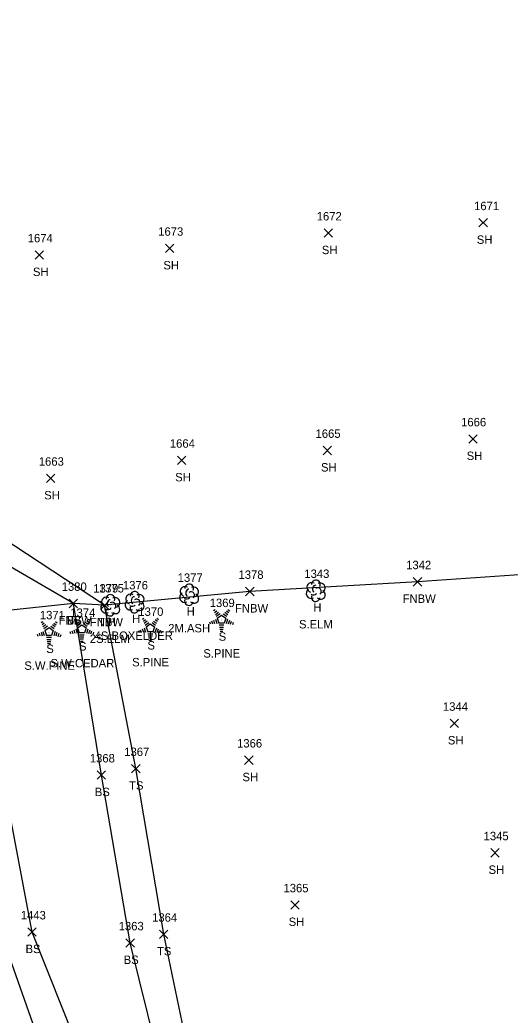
# Model space of a CAD drawing. Extents: x 1472233 to 1475777, y 540726 to 543442.
# Drawn here: x 1475323.8 to 1475440.3, y 542926.2 to 543162.6 of the extents above; entities that cross this region are included whole.
import ezdxf

# ---------------------------------------------------------------- set-up
doc = ezdxf.new("R2010")
doc.units = 0
for name, color, linetype in [('L_A', 7, 'Continuous'), ('L_C', 7, 'Continuous'), ('L_I', 7, 'Continuous'), ('L_TIC', 7, 'Continuous'), ('LELB', 7, 'Continuous'), ('LFNC', 7, 'Continuous'), ('LTC', 7, 'Continuous'), ('LTD', 7, 'Continuous')]:
    doc.layers.add(name, color=color, linetype=linetype)

msp = doc.modelspace()

# ---------------------------------------------------------------- linework, layer by layer
at = {"layer": 'L_TIC'}
for points in [[(1475432.9, 543113.43), (1475434.9, 543115.43)], [(1475434.9, 543113.43), (1475432.9, 543115.43)], [(1475396.08, 543110.98), (1475398.08, 543112.98)], [(1475398.08, 543110.98), (1475396.08, 543112.98)], [(1475358.42, 543107.35), (1475360.42, 543109.35)], [(1475360.42, 543107.35), (1475358.42, 543109.35)], [(1475327.41, 543105.78), (1475329.41, 543107.78)], [(1475329.41, 543105.78), (1475327.41, 543107.78)], [(1475430.51, 543062.07), (1475432.51, 543064.07)], [(1475432.51, 543062.07), (1475430.51, 543064.07)], [(1475395.86, 543059.33), (1475397.86, 543061.33)], [(1475397.86, 543059.33), (1475395.86, 543061.33)], [(1475361.22, 543056.99), (1475363.22, 543058.99)], [(1475363.22, 543056.99), (1475361.22, 543058.99)], [(1475330.09, 543052.71), (1475332.09, 543054.71)], [(1475332.09, 543052.71), (1475330.09, 543054.71)], [(1475417.29, 543028.13), (1475419.29, 543030.13)], [(1475419.29, 543028.13), (1475417.29, 543030.13)], [(1475377.45, 543025.83), (1475379.45, 543027.83)], [(1475379.45, 543025.83), (1475377.45, 543027.83)], [(1475335.52, 543022.98), (1475337.52, 543024.98)], [(1475337.52, 543022.98), (1475335.52, 543024.98)], [(1475335.52, 543022.98), (1475337.52, 543024.98)], [(1475337.52, 543022.98), (1475335.52, 543024.98)], [(1475342.94, 543022.57), (1475344.94, 543024.57)], [(1475344.94, 543022.57), (1475342.94, 543024.57)], [(1475342.94, 543022.57), (1475344.94, 543024.57)], [(1475344.94, 543022.57), (1475342.94, 543024.57)], [(1475426.02, 542994.49), (1475428.02, 542996.49)], [(1475428.02, 542994.49), (1475426.02, 542996.49)], [(1475377.22, 542985.76), (1475379.22, 542987.76)], [(1475379.22, 542985.76), (1475377.22, 542987.76)], [(1475342.16, 542982.21), (1475344.16, 542984.21)], [(1475344.16, 542982.21), (1475342.16, 542984.21)], [(1475350.35, 542983.74), (1475352.35, 542985.74)], [(1475352.35, 542983.74), (1475350.35, 542985.74)], [(1475435.71, 542963.73), (1475437.71, 542965.73)], [(1475437.71, 542963.73), (1475435.71, 542965.73)], [(1475388.19, 542951.36), (1475390.19, 542953.36)], [(1475390.19, 542951.36), (1475388.19, 542953.36)], [(1475325.71, 542944.92), (1475327.71, 542946.92)], [(1475327.71, 542944.92), (1475325.71, 542946.92)], [(1475356.98, 542944.38), (1475358.98, 542946.38)], [(1475358.98, 542944.38), (1475356.98, 542946.38)], [(1475349.02, 542942.33), (1475351.02, 542944.33)], [(1475351.02, 542942.33), (1475349.02, 542944.33)]]:
    msp.add_lwpolyline(points, dxfattribs=at)
at = {"layer": 'LELB'}
for points in [[(1475637.4, 542862.19), (1475558.97, 542854.37), (1475522.58, 542847.01), (1475462.12, 542840.67), (1475427.68, 542835.08), (1475387.91, 542828.86), (1475376.04, 542829.87), (1475372.73, 542845.33), (1475367.24, 542869.75), (1475360.58, 542900.86), (1475350.02, 542943.33), (1475343.16, 542983.21), (1475336.52, 543023.98), (1475293.88, 543048.79), (1475288.8, 543104.08), (1475278.69, 543153.76), (1475270.93, 543215.65), (1475262.61, 543250.76), (1475255.19, 543261.13), (1475252.93, 543261.2), (1475255.17, 543243.69), (1475255.37, 543228.09)], [(1475351.79, 542648.85), (1475354.21, 542700.68), (1475359.1, 542754.23), (1475365.39, 542809), (1475353.96, 542862.01), (1475341.44, 542908.94), (1475326.71, 542945.92), (1475320.21, 542980.33), (1475313.2, 543006.73), (1475301.5, 543020.23), (1475276.06, 543044.38), (1475278.13, 543102.62), (1475267.62, 543150.84), (1475263.86, 543210.05), (1475244.31, 543220.04), (1475212.37, 543223.3), (1475177.58, 543227.73), (1475145.13, 543221.3), (1475130.45, 543212.37)], [(1475634.87, 542874.57), (1475554.98, 542871.91), (1475517.29, 542864.4), (1475459.45, 542859.45), (1475423.85, 542850.23), (1475393.53, 542836.58), (1475384.73, 542853.99), (1475376.54, 542871.34), (1475366.7, 542903.6), (1475357.98, 542945.38), (1475351.35, 542984.74), (1475343.94, 543023.57), (1475303.71, 543049.95), (1475295.55, 543104.95), (1475285.39, 543155.02), (1475274.49, 543216.06)], [(1475351.79, 542648.85), (1475346.73, 542696.7), (1475349.59, 542751.91), (1475354.71, 542805.07), (1475344.63, 542859.57), (1475333.33, 542906.09), (1475320.02, 542943.8), (1475311.36, 542980.78), (1475299.81, 543004.76), (1475278.98, 543018.33)]]:
    msp.add_lwpolyline(points, dxfattribs=at)
at = {"layer": 'LFNC'}
msp.add_lwpolyline([(1475564.88, 543039.09), (1475520.89, 543035.96), (1475461.92, 543032.15), (1475418.29, 543029.13), (1475378.45, 543026.83), (1475343.94, 543023.57), (1475336.52, 543023.98), (1475301.5, 543020.23), (1475278.98, 543018.33), (1475253.03, 543015.84), (1475227.03, 543014.51)], dxfattribs=at)
at = {"layer": 'LTC'}
for p, q in [((1475369.85, 543022.33), (1475370.21, 543022.59)), ((1475370.06, 543021.87), (1475370.59, 543022.25)), ((1475370.27, 543021.4), (1475370.98, 543021.91)), ((1475372.51, 543021.88), (1475373.19, 543021.38)), ((1475372.88, 543022.23), (1475373.43, 543021.83)), ((1475373.25, 543022.57), (1475373.67, 543022.27)), ((1475328.88, 543019.43), (1475329.23, 543019.68)), ((1475332.27, 543019.67), (1475332.69, 543019.36)), ((1475336.66, 543020.01), (1475337.02, 543020.27)), ((1475336.87, 543019.55), (1475337.4, 543019.93)), ((1475337.08, 543019.08), (1475337.79, 543019.59)), ((1475339.32, 543019.56), (1475340, 543019.06)), ((1475339.69, 543019.9), (1475340.24, 543019.5)), ((1475340.06, 543020.25), (1475340.48, 543019.95)), ((1475352.93, 543020.25), (1475353.28, 543020.51)), ((1475353.14, 543019.79), (1475353.67, 543020.17)), ((1475353.35, 543019.32), (1475354.05, 543019.83)), ((1475353.56, 543018.86), (1475354.44, 543019.49)), ((1475355.58, 543019.8), (1475356.26, 543019.3)), ((1475355.96, 543020.14), (1475356.5, 543019.75)), ((1475356.33, 543020.49), (1475356.75, 543020.19)), ((1475368.89, 543019.61), (1475369.04, 543019.15)), ((1475369.34, 543019.83), (1475369.55, 543019.18)), ((1475369.8, 543020.05), (1475370.07, 543019.21)), ((1475370.25, 543020.26), (1475370.58, 543019.24)), ((1475370.48, 543020.94), (1475371.36, 543021.57)), ((1475370.71, 543020.48), (1475371.72, 543021.22)), ((1475370.71, 543020.48), (1475371.09, 543019.29)), ((1475371.72, 543021.22), (1475372.72, 543020.49)), ((1475372.14, 543021.53), (1475372.95, 543020.94)), ((1475372.72, 543020.49), (1475372.32, 543019.29)), ((1475373.15, 543020.22), (1475372.82, 543019.18)), ((1475373.6, 543019.97), (1475373.31, 543019.09)), ((1475374.04, 543019.72), (1475373.81, 543018.99)), ((1475374.49, 543019.47), (1475374.3, 543018.9)), ((1475328.82, 543017.14), (1475329.09, 543016.3)), ((1475329.09, 543018.96), (1475329.61, 543019.35)), ((1475329.27, 543017.36), (1475329.61, 543016.34)), ((1475329.29, 543018.5), (1475330, 543019.01)), ((1475329.5, 543018.03), (1475330.38, 543018.67)), ((1475329.73, 543017.57), (1475330.74, 543018.31)), ((1475329.73, 543017.57), (1475330.12, 543016.38)), ((1475330.74, 543018.31), (1475331.74, 543017.58)), ((1475331.16, 543018.62), (1475331.97, 543018.03)), ((1475331.74, 543017.58), (1475331.35, 543016.38)), ((1475331.53, 543018.97), (1475332.21, 543018.48)), ((1475332.18, 543017.31), (1475331.84, 543016.27)), ((1475331.9, 543019.32), (1475332.45, 543018.92)), ((1475335.7, 543017.29), (1475335.85, 543016.82)), ((1475336.15, 543017.51), (1475336.36, 543016.86)), ((1475336.61, 543017.72), (1475336.88, 543016.89)), ((1475337.06, 543017.94), (1475337.39, 543016.92)), ((1475337.29, 543018.61), (1475338.17, 543019.25)), ((1475337.52, 543018.16), (1475338.53, 543018.89)), ((1475337.52, 543018.16), (1475337.9, 543016.97)), ((1475338.53, 543018.89), (1475339.53, 543018.17)), ((1475338.95, 543019.21), (1475339.76, 543018.62)), ((1475339.53, 543018.17), (1475339.13, 543016.97)), ((1475339.96, 543017.9), (1475339.63, 543016.86)), ((1475340.41, 543017.65), (1475340.12, 543016.76)), ((1475340.85, 543017.4), (1475340.62, 543016.67)), ((1475341.3, 543017.15), (1475341.11, 543016.57)), ((1475351.96, 543017.53), (1475352.11, 543017.06)), ((1475352.42, 543017.75), (1475352.63, 543017.1)), ((1475352.87, 543017.96), (1475353.14, 543017.13)), ((1475353.33, 543018.18), (1475353.66, 543017.16)), ((1475353.78, 543018.4), (1475354.79, 543019.13)), ((1475353.78, 543018.4), (1475354.17, 543017.21)), ((1475355.4, 543017.21), (1475354.17, 543017.21)), ((1475354.79, 543019.13), (1475355.79, 543018.41)), ((1475355.21, 543019.45), (1475356.02, 543018.86)), ((1475355.79, 543018.41), (1475355.4, 543017.21)), ((1475356.23, 543018.14), (1475355.89, 543017.1)), ((1475356.67, 543017.89), (1475356.38, 543017)), ((1475357.12, 543017.64), (1475356.88, 543016.91)), ((1475357.56, 543017.39), (1475357.37, 543016.81)), ((1475372.32, 543019.29), (1475371.09, 543019.29)), ((1475372.29, 543018.79), (1475371.14, 543018.79)), ((1475372.2, 543018.29), (1475371.21, 543018.29)), ((1475372.12, 543017.79), (1475371.29, 543017.79)), ((1475372.03, 543017.29), (1475371.36, 543017.29)), ((1475327.91, 543016.71), (1475328.06, 543016.24)), ((1475328.36, 543016.92), (1475328.58, 543016.27)), ((1475331.35, 543016.38), (1475330.12, 543016.38)), ((1475331.31, 543015.88), (1475330.16, 543015.88)), ((1475331.22, 543015.38), (1475330.24, 543015.38)), ((1475331.14, 543014.88), (1475330.31, 543014.88)), ((1475332.62, 543017.06), (1475332.33, 543016.18)), ((1475333.06, 543016.81), (1475332.83, 543016.08)), ((1475333.51, 543016.56), (1475333.32, 543015.99)), ((1475339.13, 543016.97), (1475337.9, 543016.97)), ((1475339.1, 543016.47), (1475337.95, 543016.47)), ((1475339.01, 543015.97), (1475338.02, 543015.97)), ((1475338.93, 543015.47), (1475338.1, 543015.47)), ((1475338.85, 543014.97), (1475338.17, 543014.97)), ((1475355.36, 543016.71), (1475354.22, 543016.71)), ((1475355.28, 543016.21), (1475354.29, 543016.21)), ((1475355.19, 543015.71), (1475354.36, 543015.71)), ((1475355.11, 543015.21), (1475354.43, 543015.21)), ((1475331.06, 543014.38), (1475330.38, 543014.38))]:
    msp.add_line(p, q, dxfattribs=at)
at = {"layer": 'LTD'}
for p, q in [((1475394.1, 543027.05), (1475394.1, 543027.05)), ((1475394.1, 543027.05), (1475394.1, 543027.05)), ((1475351.04, 543024.33), (1475351.04, 543024.33)), ((1475351.04, 543024.33), (1475351.04, 543024.33)), ((1475363.99, 543026.12), (1475363.99, 543026.12)), ((1475363.99, 543026.12), (1475363.99, 543026.12)), ((1475345.27, 543023.6), (1475345.27, 543023.6)), ((1475345.27, 543023.6), (1475345.27, 543023.6))]:
    msp.add_line(p, q, dxfattribs=at)
for centre in [(1475394.14, 543028.49), (1475351.09, 543025.76), (1475364.04, 543027.55), (1475345.32, 543025.04)]:
    msp.add_arc(centre, 1.05, 335.5272, 180.9563, dxfattribs=at)
for centre, major_axis, ratio, start_param, end_param in [((1475393.3, 543027.72), (1.21, -0.51), 0.895232, 1.570796, 4.712389), ((1475395.14, 543027.64), (-1.14, -0.48), 0.949671, 1.570796, 4.712389), ((1475363.2, 543026.78), (1.21, -0.51), 0.895232, 1.570796, 4.712389), ((1475363.78, 543026.58), (-0.208, -0.792), 0.645439, 3.141593, 6.283185), ((1475364.49, 543025.95), (-0.5, 0.667), 0.989748, 3.141593, 6.283185), ((1475365.03, 543026.7), (-1.14, -0.48), 0.949671, 1.570796, 4.712389), ((1475393.01, 543026.35), (0.58, -1.04), 0.959034, 3.141593, 6.283185), ((1475393.89, 543027.51), (-0.208, -0.792), 0.645439, 3.141593, 6.283185), ((1475394.6, 543026.89), (-0.5, 0.667), 0.989748, 3.141593, 6.283185), ((1475395.1, 543026.22), (-1.09, 0.79), 0.841452, 1.570796, 4.712389), ((1475344.48, 543024.27), (1.21, -0.51), 0.895232, 1.570796, 4.712389), ((1475345.07, 543024.06), (-0.208, -0.792), 0.645439, 3.141593, 6.283185), ((1475345.77, 543023.44), (-0.5, 0.667), 0.989748, 3.141593, 6.283185), ((1475346.32, 543024.19), (-1.14, -0.48), 0.949671, 1.570796, 4.712389), ((1475349.96, 543023.62), (0.58, -1.04), 0.959034, 3.141593, 6.283185), ((1475350.25, 543024.99), (1.21, -0.51), 0.895232, 1.570796, 4.712389), ((1475350.83, 543024.79), (-0.208, -0.792), 0.645439, 3.141593, 6.283185), ((1475351.54, 543024.16), (-0.5, 0.667), 0.989748, 3.141593, 6.283185), ((1475352.04, 543023.5), (-1.09, 0.79), 0.841452, 1.570796, 4.712389), ((1475352.08, 543024.91), (-1.14, -0.48), 0.949671, 1.570796, 4.712389), ((1475362.91, 543025.41), (0.58, -1.04), 0.959034, 3.141593, 6.283185), ((1475363.99, 543024.62), (0.26, 1.06), 0.942809, 1.570796, 4.712389), ((1475363.53, 543025.37), (-0.625, -0.083), 0.423636, 0, 3.141593), ((1475364.99, 543025.28), (-1.09, 0.79), 0.841452, 1.570796, 4.712389), ((1475394.1, 543025.55), (0.26, 1.06), 0.942809, 1.570796, 4.712389), ((1475393.64, 543026.3), (-0.625, -0.083), 0.423636, 0, 3.141593), ((1475344.19, 543022.9), (0.58, -1.04), 0.959034, 3.141593, 6.283185), ((1475345.27, 543022.1), (0.26, 1.06), 0.942809, 1.570796, 4.712389), ((1475344.82, 543022.85), (-0.625, -0.083), 0.423636, 0, 3.141593), ((1475346.27, 543022.77), (-1.09, 0.79), 0.841452, 1.570796, 4.712389), ((1475351.04, 543022.83), (0.26, 1.06), 0.942809, 1.570796, 4.712389), ((1475350.58, 543023.58), (-0.625, -0.083), 0.423636, 0, 3.141593)]:
    msp.add_ellipse(centre, major_axis=major_axis, ratio=ratio, start_param=start_param, end_param=end_param, dxfattribs=at)

# ---------------------------------------------------------------- texts
at = {"layer": 'L_A'}
for s, p in [('SH', (1475432.39, 543109.43)), ('SH', (1475395.56, 543106.98)), ('SH', (1475357.9, 543103.35)), ('SH', (1475326.9, 543101.78)), ('SH', (1475429.99, 543058.07)), ('SH', (1475395.35, 543055.33)), ('SH', (1475360.71, 543052.99)), ('SH', (1475329.58, 543048.71)), ('FNBW', (1475414.76, 543024.13)), ('H', (1475363.43, 543021.12)), ('FNBW', (1475374.93, 543021.83)), ('H', (1475393.53, 543022.05)), ('FNBW', (1475333, 543018.98)), ('BS', (1475334.97, 543018.98)), ('FNBW', (1475340.42, 543018.57)), ('TS', (1475342.35, 543018.57)), ('H', (1475344.71, 543018.6)), ('H', (1475350.47, 543019.33)), ('S', (1475371.04, 543015.13)), ('S', (1475337.85, 543012.8)), ('S', (1475354.12, 543013.04)), ('S', (1475330.07, 543012.22)), ('SH', (1475425.51, 542990.49)), ('TS', (1475349.76, 542979.74)), ('SH', (1475376.71, 542981.76)), ('BS', (1475341.61, 542978.21)), ('SH', (1475435.19, 542959.73)), ('SH', (1475387.68, 542947.36)), ('BS', (1475325.15, 542940.92)), ('TS', (1475356.38, 542940.38)), ('BS', (1475348.47, 542938.33))]:
    msp.add_text(s, height=2, dxfattribs=at).set_placement(p)
at = {"layer": 'L_C'}
for s, p in [('S.ELM', (1475390.13, 543018.05)), ('4S.BOXELDER', (1475341.57, 543015.33)), ('2M.ASH', (1475359.05, 543017.12)), ('2S.ELM', (1475340.41, 543014.6)), ('S.PINE', (1475367.39, 543011.13)), ('S.W.PINE', (1475324.85, 543008.22)), ('S.W.CEDAR', (1475331.09, 543008.8)), ('S.PINE', (1475350.47, 543009.04))]:
    msp.add_text(s, height=2, dxfattribs=at).set_placement(p)
at = {"layer": 'L_I'}
for s, p in [('1671', (1475431.73, 543117.43)), ('1672', (1475394.34, 543114.98)), ('1674', (1475325.67, 543109.78)), ('1673', (1475356.68, 543111.35)), ('1666', (1475428.66, 543066.07)), ('1665', (1475394.07, 543063.33)), ('1664', (1475359.44, 543060.99)), ('1663', (1475328.3, 543056.71)), ('1342', (1475415.6, 543032.13)), ('1378', (1475375.76, 543029.83)), ('1343', (1475391.4, 543030.05)), ('1380', (1475333.74, 543026.98)), ('1380', (1475333.74, 543026.98)), ('1376', (1475348.29, 543027.33)), ('1377', (1475361.3, 543029.12)), ('1379', (1475341.24, 543026.57)), ('1379', (1475341.24, 543026.57)), ('1375', (1475342.58, 543026.6)), ('1369', (1475368.91, 543023.13)), ('1371', (1475328.55, 543020.22)), ('1374', (1475335.78, 543020.8)), ('1370', (1475351.95, 543021.04)), ('1344', (1475424.33, 542998.49)), ('1366', (1475375.42, 542989.76)), ('1367', (1475348.61, 542987.74)), ('1368', (1475340.42, 542986.21)), ('1345', (1475434.01, 542967.73)), ('1365', (1475386.45, 542955.36)), ('1443', (1475324.02, 542948.92)), ('1364', (1475355.23, 542948.38)), ('1363', (1475347.28, 542946.33))]:
    msp.add_text(s, height=2, dxfattribs=at).set_placement(p)
at = {"layer": 'LTC'}
for p in [(1475371.6, 543020.23), (1475330.62, 543017.32), (1475338.41, 543017.91), (1475354.68, 543018.15)]:
    msp.add_text('.', height=1.04, rotation=270, dxfattribs=at).set_placement(p)

doc.saveas('drawing.dxf')
